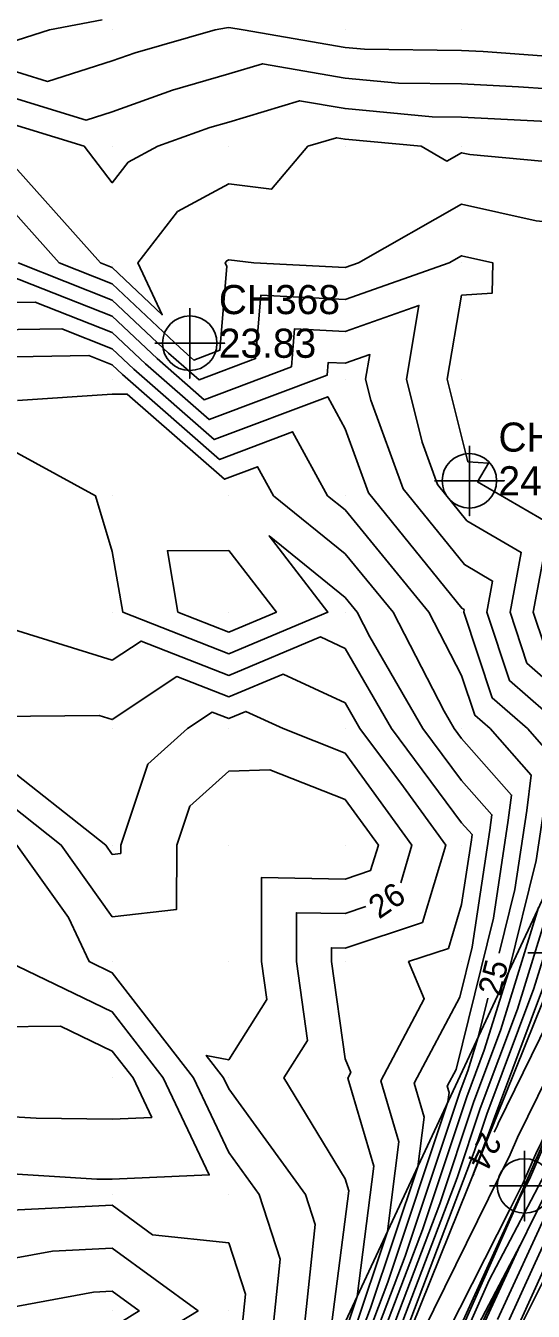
# Model space of a CAD drawing. Extents: x 2531902 to 2533249, y 715219 to 716099.
# Drawn here: x 2532712.6 to 2532756.2, y 715420 to 715530.4 of the extents above; entities that cross this region are included whole.
import ezdxf

# ---------------------------------------------------------------- set-up
doc = ezdxf.new("R2010")
doc.units = 0
for name, color, linetype in [('DTM Contours Major', 7, 'Continuous'), ('DTM Contours Major Text', 7, 'Continuous'), ('DTM Contours Minor', 7, 'Continuous'), ('Exist DTM Breakline', 7, 'Continuous'), ('Exist DTM Breakline Cogo Point CELL', 7, 'Continuous'), ('Exist DTM Drainline', 7, 'Continuous'), ('Exist DTM QL2 LIDAR Elevation Point', 7, 'Continuous'), ('Exist DTM Regular Point CELL', 7, 'Continuous'), ('Exist DTM Regular Point Cogo Elevation', 7, 'Continuous'), ('Exist DTM Regular Point Cogo Number', 7, 'Continuous')]:
    doc.layers.add(name, color=color, linetype=linetype)

msp = doc.modelspace()

# ---------------------------------------------------------------- linework, layer by layer
at = {"layer": 'DTM Contours Major'}
for points in [[(2532701.43, 715523.76), (2532707.7, 715527.68), (2532710, 715529.23), (2532711.1, 715528.9), (2532714.59, 715530), (2532719.13, 715530.87)], [(2532696.5, 715513.88), (2532699.34, 715514.69), (2532708.13, 715518.13), (2532710, 715516.07), (2532715.44, 715510), (2532720, 715508.2), (2532725.82, 715502.7), (2532727.01, 715501.65), (2532729.23, 715502.49), (2532729.85, 715509.68), (2532729.7, 715510), (2532729.83, 715510.17), (2532730, 715510.26), (2532732.15, 715510), (2532740, 715509.6), (2532741.15, 715510), (2532750, 715515.03), (2532756.41, 715513.59), (2532760, 715513.26), (2532767.55, 715512.45), (2532770, 715512.37), (2532776.39, 715513.61), (2532779.91, 715514.7)], [(2532693.45, 715507.37), (2532698.94, 715508.94), (2532700, 715507.57), (2532704.51, 715505.49), (2532710, 715501.9), (2532717.97, 715502.03), (2532720, 715501.23), (2532720.87, 715500.4), (2532729.2, 715493.11), (2532735.49, 715495.49), (2532738.49, 715490), (2532740, 715488.78), (2532747.19, 715480), (2532750, 715474.57), (2532751.14, 715471.14), (2532752.45, 715470), (2532755.99, 715465.99), (2532755.6, 715462.97), (2532754.57, 715456.19), (2532753.22, 715450.72)], [(2532710, 715467.42), (2532719.43, 715460), (2532720, 715459.19), (2532720.72, 715459.28), (2532720.72, 715460), (2532723.05, 715466.95), (2532726.47, 715470), (2532728.59, 715471.41), (2532730, 715470.86), (2532731.48, 715471.48), (2532734.67, 715470), (2532740, 715467.89), (2532745.74, 715460), (2532744.77, 715456.76)], [(2532763.02, 715466.03), (2532767.64, 715467.76), (2532766.73, 715463.17), (2532761.35, 715453.52), (2532758.15, 715446.32), (2532753.14, 715436.08), (2532753.05, 715435.86), (2532752.8, 715435.36)], [(2532751.04, 715431.77), (2532750.94, 715431.58), (2532752.58, 715435.9), (2532752.74, 715436.39), (2532757.64, 715449.46), (2532760.24, 715457.86), (2532763.02, 715466.03)], [(2532741.79, 715454.71), (2532740, 715454.12), (2532735.81, 715454.19), (2532735.82, 715450), (2532736.77, 715443.23), (2532734.73, 715440), (2532740, 715431.34), (2532740.31, 715430.3), (2532738.44, 715415.68), (2532737.73, 715413.53), (2532737.09, 715411.85), (2532736.4, 715409.9), (2532736.29, 715409.66), (2532732.71, 715399.18), (2532731.5, 715396.37), (2532726.48, 715384.44), (2532718.43, 715367.32), (2532718.12, 715366.65)], [(2532752.26, 715446.84), (2532751.43, 715443.5), (2532750.53, 715440.61), (2532749.89, 715438.88), (2532745.15, 715424.71), (2532739.57, 715410), (2532739.26, 715409.12), (2532738.64, 715407.67), (2532737.02, 715402.95), (2532729.9, 715386.38), (2532727.68, 715381.13), (2532724.14, 715373.59), (2532720.49, 715365.77), (2532718.9, 715360.92), (2532715.57, 715353.96)], [(2532733.07, 715380.42), (2532736.05, 715386.32), (2532746.11, 715407.63), (2532746.19, 715407.81), (2532747.78, 715411.19), (2532749.65, 715415.39), (2532755.04, 715425.63), (2532749.86, 715414.39), (2532748.56, 715411.54), (2532747.07, 715408.23), (2532746.1, 715406.09), (2532736.75, 715385.35), (2532734.35, 715380.41)], [(2532685.87, 715408.15), (2532687.74, 715410), (2532690, 715411.49), (2532694.42, 715420), (2532700, 715422.12), (2532709.93, 715420.07), (2532710, 715420.05), (2532718.39, 715421.61), (2532720, 715421.69), (2532722.31, 715420), (2532720.87, 715419.13), (2532720, 715416.02), (2532713.58, 715410), (2532719.68, 715400.32), (2532719.94, 715400), (2532720, 715399.89), (2532721.98, 715390.85), (2532721.73, 715388.83), (2532722.49, 715382.53), (2532719.24, 715375.74), (2532714.71, 715373.54)]]:
    msp.add_lwpolyline(points, dxfattribs=at)
at = {"layer": 'DTM Contours Minor'}
for points in [[(2532811.04, 715550.34), (2532806.19, 715529.93), (2532808.72, 715532.98), (2532806.85, 715527.89), (2532803.66, 715523.64), (2532795.77, 715506.89), (2532795.04, 715505.04), (2532791.22, 715497.17), (2532781.93, 715476.08), (2532781.33, 715474.87), (2532779.6, 715470.79), (2532778.8, 715468.74), (2532778.62, 715468.35), (2532776.89, 715464.99), (2532766.89, 715444.07), (2532765.51, 715441.62), (2532765.33, 715441.22), (2532762.2, 715434.79), (2532759.53, 715429), (2532752.59, 715413.72)], [(2532699.36, 715519.83), (2532700.75, 715520.7), (2532710, 715526.93), (2532714.43, 715525.57), (2532720, 715527.34), (2532721.96, 715528.04), (2532728.82, 715530), (2532729.82, 715530.18), (2532730, 715530.2), (2532731.24, 715530), (2532740, 715528.49), (2532741.67, 715528.33), (2532750, 715528.23), (2532751.86, 715528.14), (2532760, 715527.54), (2532762.5, 715527.5), (2532770, 715527.89), (2532771.83, 715528.17), (2532773.77, 715530), (2532780, 715535.55)], [(2532753.08, 715419.26), (2532761.84, 715438.28), (2532762.54, 715439.7), (2532763.29, 715441.35), (2532768.99, 715451.44), (2532775.77, 715465.63), (2532776.46, 715468.31), (2532777.48, 715470.71), (2532782.32, 715480.45), (2532787.26, 715491.67), (2532795.06, 715507.77), (2532796.55, 715511.55), (2532803.54, 715526.36), (2532806.74, 715534.47)], [(2532697.72, 715516.48), (2532699.03, 715516.85), (2532705.85, 715519.52), (2532710, 715522.32), (2532717.57, 715520), (2532720, 715516.87), (2532721.37, 715518.63), (2532723.91, 715520), (2532728.38, 715521.62), (2532730, 715522.08), (2532736.09, 715523.91), (2532740, 715523.24), (2532747.46, 715522.54), (2532750, 715522.51), (2532757.89, 715522.11), (2532760, 715521.95), (2532768.18, 715521.82), (2532770, 715521.92), (2532777.03, 715522.97), (2532780, 715525.78), (2532782.98, 715527.02), (2532783.98, 715530), (2532783.66, 715533.66)], [(2532698.33, 715517.78), (2532698.88, 715517.94), (2532701.72, 715519.05), (2532710, 715524.62), (2532717.75, 715522.25), (2532720, 715522.96), (2532725.17, 715524.83), (2532730, 715526.21), (2532732.91, 715527.09), (2532740, 715525.86), (2532744.57, 715525.43), (2532750, 715525.37), (2532754.88, 715525.12), (2532760, 715524.75), (2532765.34, 715524.66), (2532770, 715524.91), (2532774.43, 715525.57), (2532779.12, 715530), (2532780, 715530.79)], [(2532806.14, 715530.84), (2532805.04, 715528.07), (2532796.16, 715509.22), (2532795.05, 715506.4), (2532789.24, 715494.42), (2532782.12, 715478.26), (2532779.4, 715472.79), (2532777.65, 715468.66), (2532777.33, 715467.4), (2532767.94, 715447.75), (2532764.4, 715441.48), (2532763.93, 715440.46), (2532762.02, 715436.53), (2532756.31, 715424.13), (2532748.85, 715407.72)], [(2532710.16, 715519.84), (2532718.97, 715510), (2532720, 715509.59), (2532724.29, 715505.54), (2532722.19, 715510), (2532725.6, 715514.4), (2532730, 715516.77), (2532733.68, 715516.32), (2532736.8, 715520), (2532739.26, 715520.74), (2532740, 715520.61), (2532746.53, 715520), (2532748.73, 715518.73), (2532750, 715519.45), (2532750.71, 715519.29), (2532760, 715518.44)], [(2532711.91, 715510), (2532720, 715506.8), (2532724.83, 715502.24), (2532727.45, 715499.95), (2532732.31, 715501.78), (2532732.77, 715507.23), (2532740, 715506.85), (2532748.94, 715510), (2532750, 715510.6), (2532752.68, 715510), (2532752.62, 715507.38), (2532750, 715507.21), (2532748.77, 715500), (2532750.54, 715492.92), (2532752.3, 715492.8), (2532751.38, 715491.18), (2532757.58, 715487.58), (2532756.15, 715480), (2532757.11, 715477.11)], [(2532711.06, 715508.94), (2532720, 715505.41), (2532723.84, 715501.78), (2532727.89, 715498.24), (2532735.38, 715501.07), (2532735.66, 715504.34), (2532740, 715504.11), (2532746.34, 715506.34), (2532745.26, 715500), (2532746.62, 715494.59), (2532747.94, 715490.95), (2532750.46, 715487.83), (2532755.13, 715485.13), (2532754.16, 715480), (2532755.62, 715475.62), (2532760, 715471.79)], [(2532710, 715506.58), (2532713.37, 715506.63), (2532720, 715504.02), (2532722.85, 715501.32), (2532728.33, 715496.53), (2532738.46, 715500.36), (2532738.55, 715501.45), (2532740, 715501.37), (2532742.12, 715502.12), (2532741.76, 715500), (2532742.21, 715498.2), (2532744.97, 715490.6), (2532750.24, 715484.08), (2532752.67, 715482.67), (2532752.17, 715480), (2532754.13, 715474.13), (2532758.85, 715470)], [(2532710, 715504.24), (2532715.67, 715504.33), (2532720, 715502.62), (2532721.86, 715500.86), (2532728.76, 715494.82), (2532738.5, 715498.5), (2532740, 715495.75), (2532742.01, 715490.24), (2532750.02, 715480.33), (2532750.22, 715480.22), (2532750.18, 715480), (2532752.64, 715472.64), (2532755.65, 715470), (2532757.69, 715467.69), (2532757.18, 715463.81), (2532756.41, 715458.68), (2532754.03, 715449.07), (2532751.95, 715442.38), (2532750.46, 715438.38), (2532746.64, 715426.95), (2532740.07, 715409.63)], [(2532711.84, 715498.16), (2532720, 715498.73), (2532721.28, 715498.72), (2532729.64, 715491.41), (2532732.48, 715492.48), (2532733.84, 715490), (2532740, 715485.02), (2532744.11, 715480), (2532748.51, 715471.49), (2532749.37, 715470), (2532750, 715469.16), (2532754.29, 715464.29), (2532754.01, 715462.13), (2532752.74, 715453.71), (2532749.53, 715440.73), (2532748.77, 715439.31), (2532748.94, 715438.76), (2532748.83, 715437.94), (2532743.67, 715422.48), (2532739.08, 715410.37)], [(2532710, 715494.66), (2532718.56, 715490), (2532720, 715485.21), (2532720.89, 715480), (2532730, 715476.43), (2532738.52, 715480), (2532733.46, 715486.54), (2532740, 715481.25), (2532741.03, 715480), (2532742.13, 715477.87), (2532746.67, 715470), (2532750, 715465.54), (2532752.6, 715462.6), (2532752.42, 715461.28), (2532750.9, 715451.22), (2532749.84, 715446.95), (2532745.92, 715439.54), (2532746.78, 715436.64), (2532746.24, 715432.37), (2532742.18, 715420.24), (2532738.58, 715410.74)], [(2532684.75, 715489.5), (2532683.28, 715483.28), (2532686.39, 715480), (2532690, 715476.49), (2532694.68, 715470), (2532700, 715464.87), (2532707.54, 715462.46), (2532710, 715461.41), (2532711.79, 715460), (2532716.23, 715453.77), (2532718.01, 715450), (2532720, 715449.04), (2532726.96, 715440), (2532730, 715433.6), (2532732.62, 715430), (2532734.43, 715424.43), (2532733.53, 715415.87)], [(2532730, 715485.28), (2532724.73, 715485.27), (2532725.63, 715480), (2532730, 715478.29), (2532734.09, 715480), (2532730, 715485.28)], [(2532680.82, 715481.65), (2532680.57, 715480.57), (2532681.11, 715480), (2532690, 715471.35), (2532690.97, 715470), (2532700, 715461.3), (2532704.06, 715460), (2532710, 715452.18), (2532711.03, 715450), (2532720, 715445.67), (2532724.37, 715440), (2532728.32, 715431.68), (2532720, 715431.3), (2532718.68, 715431.32), (2532710, 715431.86), (2532708.49, 715431.51), (2532703.77, 715430), (2532710, 715428.41), (2532711.34, 715428.66), (2532720, 715429.07), (2532723.46, 715426.54), (2532730, 715425.84), (2532731.43, 715421.43), (2532731.14, 715418.67)], [(2532711.5, 715478.5), (2532720, 715475.87), (2532722.48, 715477.52), (2532730, 715474.57), (2532737.87, 715477.87), (2532740, 715476.88), (2532743.97, 715470), (2532750, 715461.91), (2532750.9, 715460.9), (2532750.84, 715460.44), (2532750, 715454.9), (2532748.87, 715451.13), (2532745.45, 715450), (2532746.79, 715446.79), (2532743.07, 715439.76), (2532744.62, 715434.53), (2532743.64, 715426.81), (2532740.7, 715418)], [(2532710, 715471.05), (2532718.88, 715471.12), (2532720, 715470.78), (2532725.53, 715474.47), (2532730, 715472.72), (2532734.67, 715474.67), (2532740, 715472.2), (2532741.27, 715470), (2532745, 715465), (2532748.64, 715460), (2532746.64, 715453.36), (2532740, 715451.16), (2532738.82, 715451.18), (2532738.83, 715450), (2532740, 715441.64), (2532740.48, 715440.48), (2532740.22, 715439.98), (2532742.47, 715432.42), (2532741.04, 715421.24), (2532739.21, 715415.77)], [(2532769.08, 715469.13), (2532763.38, 715467), (2532761.99, 715466.67), (2532761.94, 715466.33), (2532761.91, 715466.13), (2532761.82, 715465.76), (2532756.22, 715447.69), (2532752.17, 715436.89), (2532751.09, 715433.66), (2532741.56, 715408.52), (2532741.55, 715408.5), (2532740.52, 715406.09), (2532740.48, 715405.97), (2532733.42, 715389.56), (2532740.66, 715405.83), (2532740.7, 715405.9), (2532741.7, 715408.17), (2532742.96, 715410.64), (2532754.16, 715433.44), (2532754.81, 715434.88), (2532757.43, 715440.25), (2532765.02, 715457.31), (2532767.69, 715462.1), (2532769.08, 715469.13)], [(2532710, 715464.42), (2532715.61, 715460), (2532720, 715453.83), (2532725.52, 715454.48), (2532725.53, 715460), (2532726.65, 715463.35), (2532730, 715466.34), (2532733.53, 715466.47), (2532740, 715463.92), (2532742.85, 715460), (2532742.19, 715457.81), (2532740, 715457.08), (2532732.8, 715457.2), (2532732.81, 715450), (2532733.26, 715446.74), (2532730, 715441.55), (2532728.07, 715441.93), (2532729.56, 715440), (2532730, 715439.06), (2532736.6, 715430), (2532737.43, 715427.43), (2532735.92, 715413.08)], [(2532759.22, 715460.2), (2532754.8, 715445.92), (2532751.6, 715437.39), (2532749.61, 715431.42), (2532741.06, 715408.89)], [(2532740.48, 715397.4), (2532731.28, 715379.14), (2532735.82, 715390.87), (2532741.58, 715403.8), (2532741.95, 715404.54), (2532742.4, 715405.55), (2532754.13, 715428.66), (2532755.28, 715431.01), (2532756.47, 715433.68), (2532756.71, 715434.18), (2532767.11, 715457.55), (2532757.03, 715434.05), (2532756.95, 715433.9), (2532755.84, 715431.32), (2532755.1, 715429.9), (2532744.36, 715405.67), (2532743.9, 715404.7), (2532743.47, 715403.73), (2532740.48, 715397.4)], [(2532756.62, 715454.63), (2532753.38, 715444.15), (2532751.03, 715437.88), (2532748.12, 715429.19), (2532740.57, 715409.26)], [(2532710, 715444.38), (2532715.54, 715444.46), (2532720, 715442.31), (2532721.78, 715440), (2532723.38, 715436.62), (2532720, 715436.46), (2532713.46, 715436.54), (2532710, 715436.75)], [(2532759.6, 715436.39), (2532752.37, 715422.65), (2532746.07, 715408.43)], [(2532710, 715424.23), (2532714.87, 715425.13), (2532720, 715425.38), (2532727.36, 715420), (2532722.78, 715417.22)]]:
    msp.add_lwpolyline(points, dxfattribs=at)
at = {"layer": 'Exist DTM Breakline'}
for points in [[(2532850.52, 715624.04), (2532846.5, 715620.87), (2532841.71, 715614.13), (2532832.85, 715598.87), (2532822.33, 715575.77), (2532815.56, 715555.38), (2532805.83, 715528.95), (2532795.01, 715502.43), (2532778.72, 715468.98), (2532762.35, 715433.26), (2532743.22, 715394.96), (2532734.2, 715371.89), (2532718.03, 715339.99), (2532703.21, 715306.91)], [(2532762.13, 715466.43), (2532735.82, 715410.06), (2532731.83, 715398.41), (2532725.91, 715385.99), (2532717.58, 715366.39), (2532709.23, 715347.54), (2532701.59, 715332.02), (2532697.17, 715322.24)], [(2532695.27, 715308.89), (2532708.85, 715338.53), (2532728.63, 715378.52), (2532741.62, 715408.48), (2532758.68, 715450.75), (2532764.93, 715465.18)], [(2532768.63, 715461.05), (2532755.41, 715430.73), (2532742.36, 715402.08), (2532730.88, 715378.33), (2532717.2, 715348.8), (2532704.62, 715322.1), (2532697.57, 715308.35)]]:
    msp.add_lwpolyline(points, dxfattribs=at)
at = {"layer": 'Exist DTM Breakline Cogo Point CELL'}
for points in [[(2532758.68, 715453.75), (2532758.68, 715447.75), (2532758.68, 715450.75), (2532761.68, 715450.75), (2532755.68, 715450.75)], [(2532755.41, 715433.73), (2532755.41, 715427.73), (2532755.41, 715430.73), (2532758.41, 715430.73), (2532752.41, 715430.73)]]:
    msp.add_lwpolyline(points, dxfattribs=at)
msp.add_circle((2532755.41, 715430.73), 2.34, dxfattribs=at)
at = {"layer": 'Exist DTM Drainline'}
msp.add_lwpolyline([(2532699.53, 715308.29), (2532709.36, 715328.91), (2532719.24, 715350.2), (2532734.07, 715381.37), (2532748.5, 715412.35), (2532762.73, 715441.28), (2532771.71, 715461.02)], dxfattribs=at)
at = {"layer": 'Exist DTM QL2 LIDAR Elevation Point'}
for p, q in [((2532720, 715530), (2532720, 715530)), ((2532730, 715530), (2532730, 715530)), ((2532740, 715530), (2532740, 715530)), ((2532750, 715530), (2532750, 715530)), ((2532720, 715520), (2532720, 715520)), ((2532730, 715520), (2532730, 715520)), ((2532740, 715520), (2532740, 715520)), ((2532750, 715520), (2532750, 715520)), ((2532720, 715510), (2532720, 715510)), ((2532730, 715510), (2532730, 715510)), ((2532740, 715510), (2532740, 715510)), ((2532750, 715510), (2532750, 715510)), ((2532720, 715500), (2532720, 715500)), ((2532740, 715500), (2532740, 715500)), ((2532750, 715500), (2532750, 715500)), ((2532720, 715490), (2532720, 715490)), ((2532730, 715490), (2532730, 715490)), ((2532740, 715490), (2532740, 715490)), ((2532720, 715480), (2532720, 715480)), ((2532730, 715480), (2532730, 715480)), ((2532740, 715480), (2532740, 715480)), ((2532750, 715480), (2532750, 715480)), ((2532720, 715470), (2532720, 715470)), ((2532730, 715470), (2532730, 715470)), ((2532740, 715470), (2532740, 715470)), ((2532750, 715470), (2532750, 715470)), ((2532720, 715460), (2532720, 715460)), ((2532730, 715460), (2532730, 715460)), ((2532740, 715460), (2532740, 715460)), ((2532750, 715460), (2532750, 715460)), ((2532720, 715450), (2532720, 715450)), ((2532730, 715450), (2532730, 715450)), ((2532740, 715450), (2532740, 715450)), ((2532750, 715450), (2532750, 715450)), ((2532720, 715440), (2532720, 715440)), ((2532730, 715440), (2532730, 715440)), ((2532740, 715440), (2532740, 715440)), ((2532720, 715430), (2532720, 715430)), ((2532730, 715430), (2532730, 715430)), ((2532740, 715430), (2532740, 715430)), ((2532720, 715420), (2532720, 715420)), ((2532730, 715420), (2532730, 715420))]:
    msp.add_line(p, q, dxfattribs=at)
at = {"layer": 'Exist DTM Regular Point CELL'}
for points in [[(2532726.65, 715506.09), (2532726.65, 715500.09), (2532726.65, 715503.09), (2532729.65, 715503.09), (2532723.65, 715503.09)], [(2532750.67, 715494.28), (2532750.67, 715488.28), (2532750.67, 715491.28), (2532753.67, 715491.28), (2532747.67, 715491.28)]]:
    msp.add_lwpolyline(points, dxfattribs=at)
for centre in [(2532726.65, 715503.09), (2532750.67, 715491.28)]:
    msp.add_circle(centre, 2.34, dxfattribs=at)

# ---------------------------------------------------------------- texts
at = {"layer": 'DTM Contours Major Text'}
for s, rotation, p in [('26', 34.4812, (2532742.91, 715453.59)), ('25', 76.0964, (2532753.32, 715446.95)), ('24', 243.8288, (2532751.74, 715435.47))]:
    msp.add_text(s, height=2, rotation=rotation, dxfattribs=at).set_placement(p)
at = {"layer": 'Exist DTM Regular Point Cogo Elevation'}
for s, p in [('23.83', (2532729.15, 715501.84)), ('24.22', (2532753.17, 715490.03))]:
    msp.add_text(s, height=2.5, dxfattribs=at).set_placement(p)
at = {"layer": 'Exist DTM Regular Point Cogo Number'}
for s, p in [('CH368', (2532729.15, 715505.59)), ('CH367', (2532753.17, 715493.78))]:
    msp.add_text(s, height=2.5, dxfattribs=at).set_placement(p)

doc.saveas('drawing.dxf')
